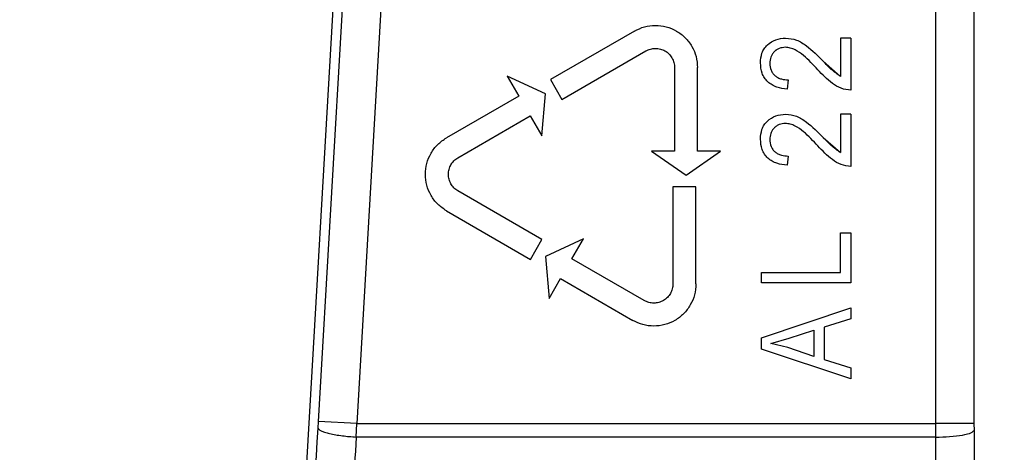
# Model space of a CAD drawing. Header units: inches. Extents: x 144.9 to 238.4, y 214.8 to 247.7.
# Tile 384 of 411: x 202.075 to 202.17, y 244.715 to 244.7566. Entities that reach past the tile are written whole.
import ezdxf

# ---------------------------------------------------------------- set-up
doc = ezdxf.new("R2010")
doc.units = ezdxf.units.IN
doc.header["$LTSCALE"] = 0.25
doc.header["$MEASUREMENT"] = 0
doc.layers.add('ANNOTATIONS', color=1, linetype='Continuous')
doc.layers.add('MOTOR LH', color=7, linetype='Continuous')
doc.styles.add('ARIAL', font='arial.ttf', dxfattribs={"height": 0.09375})
doc.dimstyles.new('STANDARD$0', dxfattribs={"dimtxt": 0.09375, "dimasz": 0.09375, "dimexe": 0.03125, "dimexo": 0.046875, "dimgap": 0.09, "dimtad": 0, "dimtih": 1, "dimtoh": 1, "dimdec": 4, "dimzin": 0, "dimdsep": 46, "dimtxsty": 'ARIAL', "dimcen": 0.09, "dimadec": 0, "dimazin": 0, "dimtfac": 1, "dimtdec": 4, "dimtofl": 0, "dimtmove": 0, "dimatfit": 1, "dimfxl": 1, "dimtolj": 1, "dimtzin": 0, "dimarcsym": 0})

# ---------------------------------------------------------------- blocks, each defined once
blk = doc.blocks.new('*D20')
at = {"layer": 'ANNOTATIONS', "color": 0, "lineweight": -2, "transparency": 16777216}
for p, q in [((201.547757, 244.721067), (201.547757, 245.687367)), ((202.688382, 243.537674), (202.688382, 245.687367)), ((201.641507, 245.656117), (201.832959, 245.656117)), ((202.594632, 245.656117), (202.403179, 245.656117))]:
    blk.add_line(p, q, dxfattribs=at)
at = {"layer": 'ANNOTATIONS', "color": 0, "transparency": 16777216}
for points in [[(201.641507, 245.671742), (201.641507, 245.640492), (201.547757, 245.656117)], [(202.594632, 245.671742), (202.594632, 245.640492), (202.688382, 245.656117)]]:
    blk.add_solid(points, dxfattribs=at)
at = {"layer": 'defpoints', "color": 0, "transparency": 16777216}
for p in [(201.547757, 245.656117), (201.547757, 244.674192), (202.688382, 243.490799)]:
    blk.add_point(p, dxfattribs=at)
at = {"layer": 'ANNOTATIONS', "color": 0, "transparency": 16777216, "insert": (202.118069, 245.656117), "char_height": 0.09375, "attachment_point": 5, "style": 'ARIAL'}
blk.add_mtext('\\A1;18 5/8"', dxfattribs=at)
blk = doc.blocks.new('*D22')
at = {"layer": 'ANNOTATIONS', "color": 0, "lineweight": -2, "transparency": 16777216}
for p, q in [((201.259421, 244.785083), (201.259421, 246.05373)), ((202.688382, 243.537674), (202.688382, 246.05373)), ((201.353171, 246.02248), (201.76956, 246.02248)), ((202.594632, 246.02248), (202.178243, 246.02248))]:
    blk.add_line(p, q, dxfattribs=at)
at = {"layer": 'ANNOTATIONS', "color": 0, "transparency": 16777216}
for points in [[(201.353171, 246.038105), (201.353171, 246.006855), (201.259421, 246.02248)], [(202.594632, 246.038105), (202.594632, 246.006855), (202.688382, 246.02248)]]:
    blk.add_solid(points, dxfattribs=at)
at = {"layer": 'defpoints', "color": 0, "transparency": 16777216}
for p in [(202.688382, 246.02248), (201.259421, 244.738208), (202.688382, 243.490799)]:
    blk.add_point(p, dxfattribs=at)
at = {"layer": 'ANNOTATIONS', "color": 0, "transparency": 16777216, "insert": (201.973902, 246.02248), "char_height": 0.09375, "attachment_point": 5, "style": 'ARIAL'}
blk.add_mtext('\\A1;24""', dxfattribs=at)

msp = doc.modelspace()

# ---------------------------------------------------------------- linework, layer by layer
at = {"layer": 'MOTOR LH'}
for p, q in [((202.107468, 244.797322), (202.100364, 244.674475)), ((202.167027, 244.797404), (202.167027, 244.717734)), ((202.103807, 244.717947), (202.108349, 244.796387)), ((202.112031, 244.796174), (202.107489, 244.717734)), ((202.163338, 244.717734), (202.163338, 244.796174)), ((202.134271, 244.755549), (202.126168, 244.75087)), ((202.15415, 244.754872), (202.15415, 244.751181)), ((202.155157, 244.754872), (202.15415, 244.754872)), ((202.155157, 244.754872), (202.155157, 244.749839)), ((202.127275, 244.748952), (202.135378, 244.753631)), ((202.138146, 244.752033), (202.138146, 244.743983)), ((202.140361, 244.743983), (202.140361, 244.752033)), ((202.152478, 244.752644), (202.15415, 244.751181)), ((202.12201, 244.751205), (202.123117, 244.749287)), ((202.125685, 244.749491), (202.12201, 244.751205)), ((202.126168, 244.75087), (202.127275, 244.748952)), ((202.149117, 244.750846), (202.149005, 244.749951)), ((202.123117, 244.749287), (202.116146, 244.745262)), ((202.125332, 244.745451), (202.125685, 244.749491)), ((202.117254, 244.743345), (202.124224, 244.747369)), ((202.124224, 244.747369), (202.125332, 244.745451)), ((202.15415, 244.747535), (202.15415, 244.743844)), ((202.155157, 244.747535), (202.15415, 244.747535)), ((202.155157, 244.747535), (202.155157, 244.742502)), ((202.152478, 244.745307), (202.15415, 244.743844)), ((202.135932, 244.743983), (202.139254, 244.741657)), ((202.138146, 244.743983), (202.135932, 244.743983)), ((202.139254, 244.741657), (202.142575, 244.743983)), ((202.142575, 244.743983), (202.140361, 244.743983)), ((202.149117, 244.743509), (202.149005, 244.742614)), ((202.137992, 244.74055), (202.137992, 244.731193)), ((202.140207, 244.74055), (202.137992, 244.74055)), ((202.140207, 244.731193), (202.140207, 244.74055)), ((202.125357, 244.73547), (202.117254, 244.740148)), ((202.116146, 244.73823), (202.12425, 244.733552)), ((202.15415, 244.732302), (202.15415, 244.736104)), ((202.15415, 244.736104), (202.155157, 244.736104)), ((202.155157, 244.736104), (202.155157, 244.731295)), ((202.12425, 244.733552), (202.125357, 244.73547)), ((202.12936, 244.735537), (202.125685, 244.733824)), ((202.128253, 244.73362), (202.12936, 244.735537)), ((202.125685, 244.733824), (202.126039, 244.729784)), ((202.135224, 244.729595), (202.128253, 244.73362)), ((202.146545, 244.731295), (202.146545, 244.732302)), ((202.146545, 244.732302), (202.15415, 244.732302)), ((202.126039, 244.729784), (202.127146, 244.731702)), ((202.127146, 244.731702), (202.134117, 244.727677)), ((202.155157, 244.731295), (202.146545, 244.731295)), ((202.146545, 244.726013), (202.155157, 244.728879)), ((202.155157, 244.728879), (202.155157, 244.727827)), ((202.155157, 244.727827), (202.152584, 244.727041)), ((202.149212, 244.72598), (202.151578, 244.726731)), ((202.151578, 244.726731), (202.151578, 244.724206)), ((202.152584, 244.727041), (202.152584, 244.723898)), ((202.146545, 244.724919), (202.146545, 244.726013)), ((202.147441, 244.725468), (202.149212, 244.72598)), ((202.149072, 244.725052), (202.147441, 244.725468)), ((202.155157, 244.722056), (202.146545, 244.724919)), ((202.151578, 244.724206), (202.149072, 244.725052)), ((202.152584, 244.723898), (202.155157, 244.723112)), ((202.155157, 244.723112), (202.155157, 244.722056)), ((202.103767, 244.7173), (202.103807, 244.717947)), ((202.107489, 244.717734), (202.103807, 244.717947)), ((202.10745, 244.716439), (202.107489, 244.717734)), ((202.107489, 244.717734), (202.163338, 244.717734)), ((202.16334, 244.716439), (202.163338, 244.717734)), ((202.167027, 244.717734), (202.163338, 244.717734)), ((202.167027, 244.717734), (202.167029, 244.717086)), ((202.16334, 244.716439), (202.10745, 244.716439))]:
    msp.add_line(p, q, dxfattribs=at)
for points in [[(202.134271, 244.755549), (202.134591, 244.755702), (202.135232, 244.75601), (202.136302, 244.756136), (202.137363, 244.756), (202.138354, 244.755589), (202.139206, 244.754936), (202.139854, 244.754086), (202.14028, 244.753095), (202.140334, 244.752387), (202.140361, 244.752033)], [(202.135378, 244.753631), (202.135524, 244.753701), (202.135815, 244.75384), (202.136302, 244.753898), (202.136784, 244.753836), (202.137234, 244.753649), (202.137621, 244.753352), (202.137916, 244.752966), (202.13811, 244.752516), (202.138134, 244.752194), (202.138146, 244.752033)], [(202.116146, 244.73823), (202.115853, 244.738431), (202.115266, 244.738832), (202.114622, 244.739696), (202.114209, 244.740683), (202.11407, 244.741746), (202.114209, 244.74281), (202.114622, 244.743797), (202.115266, 244.744661), (202.115853, 244.745062), (202.116146, 244.745262)], [(202.117254, 244.740148), (202.11712, 244.740239), (202.116854, 244.740422), (202.116561, 244.740814), (202.116373, 244.741263), (202.11631, 244.741746), (202.116373, 244.74223), (202.116561, 244.742678), (202.116854, 244.743071), (202.11712, 244.743253), (202.117254, 244.743345)], [(202.140207, 244.731193), (202.14018, 244.730839), (202.140126, 244.73013), (202.1397, 244.72914), (202.139051, 244.728289), (202.1382, 244.727637), (202.137209, 244.727226), (202.136148, 244.727089), (202.135078, 244.727216), (202.134437, 244.727523), (202.134117, 244.727677)], [(202.137992, 244.731193), (202.13798, 244.731032), (202.137955, 244.73071), (202.137762, 244.73026), (202.137467, 244.729873), (202.13708, 244.729577), (202.13663, 244.72939), (202.136147, 244.729328), (202.135661, 244.729385), (202.135369, 244.729525), (202.135224, 244.729595)]]:
    msp.add_open_spline(points, degree=3, dxfattribs=at)
for points, knots in [([(202.146433, 244.752473), (202.146455, 244.752793), (202.146489, 244.753277), (202.146776, 244.753856), (202.147196, 244.754336), (202.147891, 244.754774), (202.148528, 244.75484), (202.148846, 244.754872)], [0, 0, 0, 0, 0.249939, 0.377444, 0.500475, 0.750713, 1, 1, 1, 1]), ([(202.146433, 244.752473), (202.146455, 244.752793), (202.146489, 244.753277), (202.146775, 244.753856), (202.147196, 244.754336), (202.147891, 244.754774), (202.148528, 244.75484), (202.148846, 244.754872)], [0, 0, 0, 0, 0.249935, 0.377127, 0.500468, 0.750713, 1, 1, 1, 1]), ([(202.148846, 244.754872), (202.149212, 244.754832), (202.149945, 244.754751), (202.151192, 244.753932), (202.151963, 244.75316), (202.152478, 244.752644)], [0, 0, 0, 0, 0.249247, 0.499116, 1, 1, 1, 1]), ([(202.148829, 244.753978), (202.148627, 244.753959), (202.148324, 244.753932), (202.147968, 244.75374), (202.147737, 244.75354), (202.147553, 244.753302), (202.147371, 244.75294), (202.147345, 244.752641), (202.147328, 244.75244)], [0, 0, 0, 0, 0.249457, 0.375275, 0.49993, 0.628608, 0.750385, 1, 1, 1, 1]), ([(202.148829, 244.753978), (202.148627, 244.753959), (202.148326, 244.753932), (202.147969, 244.753741), (202.14774, 244.753543), (202.147554, 244.753303), (202.147372, 244.752942), (202.147345, 244.752641), (202.147328, 244.75244)], [0, 0, 0, 0, 0.249455, 0.373006, 0.499934, 0.626193, 0.750387, 1, 1, 1, 1]), ([(202.15196, 244.751818), (202.151519, 244.752298), (202.150857, 244.753018), (202.149923, 244.753681), (202.149317, 244.753934), (202.148991, 244.753963), (202.148829, 244.753978)], [0, 0, 0, 0, 0.500425, 0.750127, 0.875137, 1, 1, 1, 1]), ([(202.149005, 244.749951), (202.14867, 244.749994), (202.148167, 244.750059), (202.14755, 244.750338), (202.147136, 244.750632), (202.146812, 244.751024), (202.146496, 244.751625), (202.146458, 244.752134), (202.146433, 244.752473)], [0, 0, 0, 0, 0.250095, 0.375267, 0.500366, 0.625462, 0.750571, 1, 1, 1, 1]), ([(202.147328, 244.75244), (202.147349, 244.752213), (202.147381, 244.751872), (202.147609, 244.751477), (202.147839, 244.75123), (202.148123, 244.751041), (202.148547, 244.750877), (202.148891, 244.750858), (202.149117, 244.750846)], [0, 0, 0, 0, 0.249183, 0.373821, 0.499594, 0.621118, 0.749945, 1, 1, 1, 1]), ([(202.15415, 244.751181), (202.153846, 244.751395), (202.153237, 244.751824), (202.152731, 244.75237), (202.152478, 244.752644)], [0, 0, 0, 0, 0.499153, 1, 1, 1, 1]), ([(202.155157, 244.749839), (202.154836, 244.749882), (202.154194, 244.749969), (202.153077, 244.750658), (202.152407, 244.751354), (202.15196, 244.751818)], [0, 0, 0, 0, 0.249021, 0.499238, 1, 1, 1, 1]), ([(202.146433, 244.745136), (202.146455, 244.745456), (202.146489, 244.74594), (202.146776, 244.746519), (202.147196, 244.746999), (202.147891, 244.747437), (202.148528, 244.747502), (202.148846, 244.747535)], [0, 0, 0, 0, 0.249939, 0.377444, 0.500475, 0.750713, 1, 1, 1, 1]), ([(202.146433, 244.745136), (202.146455, 244.745456), (202.146489, 244.745939), (202.146775, 244.746518), (202.147196, 244.746999), (202.147891, 244.747437), (202.148528, 244.747503), (202.148846, 244.747535)], [0, 0, 0, 0, 0.2499346, 0.377127, 0.5004677, 0.7507135, 1, 1, 1, 1]), ([(202.148846, 244.747535), (202.149212, 244.747495), (202.149945, 244.747414), (202.151192, 244.746595), (202.151963, 244.745822), (202.152478, 244.745307)], [0, 0, 0, 0, 0.249247, 0.499116, 1, 1, 1, 1]), ([(202.148829, 244.74664), (202.148627, 244.746622), (202.148324, 244.746595), (202.147968, 244.746403), (202.147737, 244.746203), (202.147553, 244.745964), (202.147371, 244.745603), (202.147345, 244.745304), (202.147328, 244.745103)], [0, 0, 0, 0, 0.249457, 0.375275, 0.49993, 0.628608, 0.750385, 1, 1, 1, 1]), ([(202.148829, 244.74664), (202.148627, 244.746622), (202.148326, 244.746595), (202.147969, 244.746404), (202.14774, 244.746206), (202.147554, 244.745966), (202.147372, 244.745605), (202.147345, 244.745304), (202.147328, 244.745103)], [0, 0, 0, 0, 0.249455, 0.373006, 0.499934, 0.626193, 0.750387, 1, 1, 1, 1]), ([(202.15196, 244.74448), (202.151519, 244.744961), (202.150857, 244.745681), (202.149923, 244.746344), (202.149317, 244.746597), (202.148991, 244.746626), (202.148829, 244.74664)], [0, 0, 0, 0, 0.500425, 0.750127, 0.875137, 1, 1, 1, 1]), ([(202.15415, 244.743844), (202.153846, 244.744058), (202.153237, 244.744486), (202.152731, 244.745033), (202.152478, 244.745307)], [0, 0, 0, 0, 0.499153, 1, 1, 1, 1]), ([(202.149005, 244.742614), (202.14867, 244.742657), (202.148167, 244.742722), (202.14755, 244.743001), (202.147136, 244.743295), (202.146812, 244.743686), (202.146496, 244.744288), (202.146458, 244.744797), (202.146433, 244.745136)], [0, 0, 0, 0, 0.250095, 0.375267, 0.500366, 0.625462, 0.750571, 1, 1, 1, 1]), ([(202.147328, 244.745103), (202.147349, 244.744876), (202.147381, 244.744535), (202.147609, 244.74414), (202.147839, 244.743893), (202.148123, 244.743704), (202.148547, 244.74354), (202.148891, 244.743521), (202.149117, 244.743509)], [0, 0, 0, 0, 0.249183, 0.373821, 0.499594, 0.621118, 0.749945, 1, 1, 1, 1]), ([(202.155157, 244.742502), (202.154836, 244.742545), (202.154194, 244.742632), (202.153077, 244.743321), (202.152407, 244.744016), (202.15196, 244.74448)], [0, 0, 0, 0, 0.249021, 0.499238, 1, 1, 1, 1]), ([(202.101155, 244.674475), (202.101577, 244.681655), (202.102419, 244.696015), (202.103318, 244.710204), (202.103767, 244.7173)], [0, 0, 0, 0, 0.499961, 1, 1, 1, 1]), ([(202.103767, 244.7173), (202.103826, 244.717216), (202.103917, 244.717087), (202.104383, 244.716911), (202.104858, 244.716781), (202.105443, 244.716663), (202.106291, 244.716532), (202.106993, 244.716475), (202.10745, 244.716439)], [0, 0, 0, 0, 0.2397879, 0.3685731, 0.5, 0.6314268, 0.7602121, 1, 1, 1, 1]), ([(202.16334, 244.716439), (202.163795, 244.71645), (202.164741, 244.716474), (202.165967, 244.716625), (202.166829, 244.716841), (202.166964, 244.717007), (202.167029, 244.717086)], [0, 0, 0, 0, 0.240547, 0.5, 0.759453, 1, 1, 1, 1]), ([(202.167029, 244.717086), (202.167068, 244.709979), (202.167145, 244.695765), (202.167156, 244.681383), (202.167161, 244.674192)], [0, 0, 0, 0, 0.500002, 1, 1, 1, 1]), ([(202.10745, 244.716439), (202.106987, 244.709239), (202.106089, 244.695262), (202.105246, 244.681119), (202.104838, 244.674261)], [0, 0, 0, 0, 0.515064, 1, 1, 1, 1]), ([(202.163473, 244.674192), (202.163467, 244.681265), (202.163456, 244.695429), (202.163379, 244.709429), (202.16334, 244.716439)], [0, 0, 0, 0, 0.499338, 1, 1, 1, 1])]:
    msp.add_open_spline(points, degree=3, knots=knots, dxfattribs=at)

# ---------------------------------------------------------------- dimensions: what is measured, and where the dimension line sits
at = {"layer": 'ANNOTATIONS'}
for base, p1, p2, text, picture, middle in [((202.688382, 246.02248), (201.259421, 244.738208), (202.688382, 243.490799), '24""', '*D22', (201.973902, 246.02248)), ((201.547757, 245.656117), (202.688382, 243.490799), (201.547757, 244.674192), '18 5/8"', '*D20', (202.118069, 245.656117))]:
    dim = msp.add_linear_dim(base=base, p1=p1, p2=p2, text=text, dimstyle='STANDARD$0', dxfattribs=at)
    dim.commit()
    dim.dimension.update_dxf_attribs({"geometry": picture, "text_midpoint": middle, "dimtype": 160})

doc.saveas('drawing.dxf')
